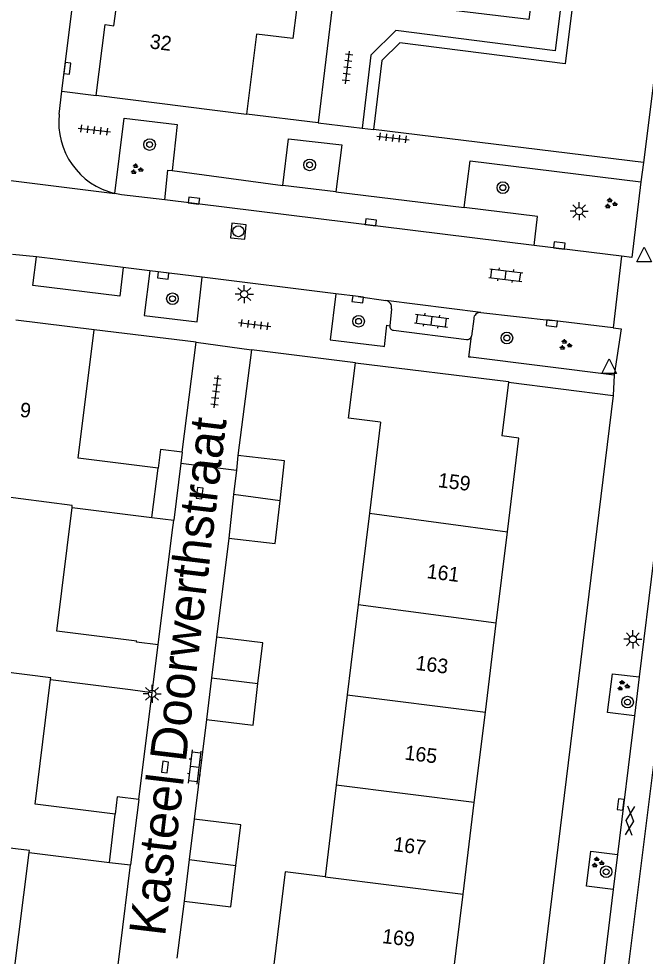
# Model space of a CAD drawing. Extents: x 131000 to 133014, y 396499 to 399001.
# Drawn here: x 131575 to 131618.1, y 396748.5 to 396813.1 of the extents above; entities that cross this region are included whole.
import ezdxf

# ---------------------------------------------------------------- set-up
doc = ezdxf.new("R2010")
doc.units = 0
for name, color, linetype in [('gg-afsc-erfafscheiding', 7, 'Continuous'), ('gg-afsc-muur', 7, 'Continuous'), ('gg-anno-huisnummerreeks BGT', 7, 'Continuous'), ('gg-anno-openbare ruimte label', 7, 'Continuous'), ('gg-bbg-bijgebouw', 7, 'Continuous'), ('gg-bbg-gedigitaliseerde bebouwing', 7, 'Continuous'), ('gg-bbg-hoofdgebouw', 7, 'Continuous'), ('gg-bbg-tussenscheiding', 7, 'Continuous'), ('gg-knt-verharding', 7, 'Continuous'), ('gg-knt-verharding nz', 7, 'Continuous'), ('gt-grn-groengrens', 7, 'Continuous'), ('gt-grn-weggrens', 7, 'Continuous'), ('gt-symb-boom', 7, 'Continuous'), ('gt-symb-gesloten verharding', 7, 'Continuous'), ('gt-symb-groenvak', 7, 'Continuous'), ('gt-symb-klinker verharding', 7, 'Continuous'), ('gt-symb-kolk', 7, 'Continuous'), ('gt-symb-lichtmast', 7, 'Continuous'), ('gt-symb-rioolschacht', 7, 'Continuous'), ('gt-symb-tegel verharding', 7, 'Continuous'), ('gt-symb-waterafsluiter', 7, 'Continuous')]:
    doc.layers.add(name, color=color, linetype=linetype)

# ---------------------------------------------------------------- blocks, each defined once
blk = doc.blocks.new('gt0-BOOM')
at = {"layer": 'gt-symb-boom'}
for radius in [0.4, 0.2]:
    blk.add_circle((0, 0), radius, dxfattribs=at)
blk = doc.blocks.new('gt0-GESVH1')
at = {"layer": 'gt-symb-gesloten verharding'}
for p, q in [((-0.992, -0.261), (0.008, 0.239)), ((0.008, -0.261), (-0.992, 0.239)), ((0.008, 0.239), (1.008, -0.261)), ((1.008, 0.239), (0.008, -0.261))]:
    blk.add_line(p, q, dxfattribs=at)
blk = doc.blocks.new('gt0-LMAST')
at = {"layer": 'gt-symb-lichtmast'}
for p, q in [((-0.182, 0.173), (-0.447, 0.438)), ((-0.005, 0.246), (-0.005, 0.621)), ((0.172, 0.173), (0.437, 0.438)), ((-0.255, -0.004), (-0.63, -0.004)), ((-0.182, -0.181), (-0.447, -0.446)), ((-0.005, -0.254), (-0.005, -0.629)), ((0.437, -0.446), (0.172, -0.181)), ((0.245, -0.004), (0.62, -0.004))]:
    blk.add_line(p, q, dxfattribs=at)
blk.add_circle((-0.005, -0.004), 0.25, dxfattribs=at)
blk = doc.blocks.new('gt0-WAFSL')
at = {"layer": 'gt-symb-waterafsluiter'}
for p, q in [((-0.5, -0.333), (0, 0.667)), ((0, 0.667), (0.5, -0.333)), ((0.5, -0.333), (-0.5, -0.333))]:
    blk.add_line(p, q, dxfattribs=at)
blk = doc.blocks.new('gt0-GRVAK')
at = {"layer": 'gt-symb-groenvak'}
for p, q in [((-0.11, 0.189), (-0.228, 0.24)), ((-0.182, 0.153), (0.088, 0.153)), ((-0.091, 0.211), (-0.156, 0.322)), ((-0.047, 0.214), (-0.047, 0.393)), ((-0.004, 0.211), (0.061, 0.322)), ((0.015, 0.189), (0.133, 0.24)), ((0.262, -0.052), (0.197, 0.059)), ((0.305, -0.049), (0.305, 0.13)), ((0.349, -0.052), (0.414, 0.059)), ((-0.245, -0.228), (-0.363, -0.177)), ((-0.318, -0.264), (-0.047, -0.264)), ((-0.226, -0.206), (-0.291, -0.095)), ((-0.183, -0.203), (-0.183, -0.024)), ((-0.139, -0.206), (-0.074, -0.095)), ((-0.12, -0.228), (-0.002, -0.177)), ((0.243, -0.074), (0.125, -0.023)), ((0.17, -0.11), (0.441, -0.11)), ((0.368, -0.074), (0.486, -0.023))]:
    blk.add_line(p, q, dxfattribs=at)
blk = doc.blocks.new('gt0-KOLK')
at = {"layer": 'gt-symb-kolk'}
blk.add_lwpolyline([(0, 0), (0.375, 0), (0.375, 0.4), (-0.375, 0.4), (-0.375, 0), (0, 0)], dxfattribs=at)
blk = doc.blocks.new('gt0-KL1')
at = {"layer": 'gt-symb-klinker verharding'}
for p, q in [((-1.15, 0.3), (1.15, 0.3)), ((-1, -0.3), (-1, 0.3)), ((-0.5, 0.3), (-0.5, 0.45)), ((0, -0.3), (0, 0.3)), ((0.5, 0.3), (0.5, 0.45)), ((1, -0.3), (1, 0.3)), ((-1.15, -0.3), (1.15, -0.3)), ((-0.5, -0.45), (-0.5, -0.3)), ((0.5, -0.45), (0.5, -0.3))]:
    blk.add_line(p, q, dxfattribs=at)
blk = doc.blocks.new('gt0-TEG1')
at = {"layer": 'gt-symb-tegel verharding'}
for p, q in [((-1.125, 0), (1.125, 0)), ((-0.9, -0.25), (-0.9, 0.25)), ((-0.45, -0.25), (-0.45, 0.25)), ((0, -0.25), (0, 0.25)), ((0.45, -0.25), (0.45, 0.25)), ((0.9, -0.25), (0.9, 0.25))]:
    blk.add_line(p, q, dxfattribs=at)
blk = doc.blocks.new('gt0-RS')
at = {"layer": 'gt-symb-rioolschacht'}
blk.add_lwpolyline([(-0.5, -0.5), (0.5, -0.5), (0.5, 0.5), (-0.5, 0.5)], close=True, dxfattribs=at)
blk.add_circle((0, 0), 0.375, dxfattribs=at)

msp = doc.modelspace()

# ---------------------------------------------------------------- linework, layer by layer
at = {"layer": 'gg-afsc-erfafscheiding'}
for p, q in [((131586.232, 396783.24), (131587.18, 396790.81)), ((131608.709, 396788.057), (131615.93, 396787.15)), ((131615.93, 396787.15), (131609.31, 396733.21)), ((131584.14, 396778.74), (131585.644, 396778.551)), ((131585.539, 396777.717), (131585.644, 396778.551)), ((131584.561, 396769.984), (131585.539, 396777.717)), ((131583.237, 396759.33), (131584.149, 396766.704)), ((131581.22, 396755), (131582.669, 396754.82)), ((131581.947, 396749.041), (131582.669, 396754.82)), ((131581.595, 396746.231), (131581.947, 396749.041))]:
    msp.add_line(p, q, dxfattribs=at)
for points in [[(131586.232, 396783.24), (131584.733, 396783.43), (131584.57, 396782.14)], [(131583.237, 396759.33), (131581.737, 396759.502), (131581.6, 396758.31)]]:
    msp.add_lwpolyline(points, dxfattribs=at)
at = {"layer": 'gg-afsc-muur'}
for p, q in [((131587.18, 396790.81), (131580.17, 396791.67)), ((131591.01, 396790.28), (131590.07, 396783)), ((131598.178, 396789.398), (131591.01, 396790.28)), ((131589.43, 396777.32), (131588.58, 396770.5)), ((131587.9, 396764.83), (131587.06, 396757.98)), ((131586.36, 396752.32), (131585.863, 396748.405))]:
    msp.add_line(p, q, dxfattribs=at)
at = {"layer": 'gg-bbg-bijgebouw'}
for p, q in [((131590.07, 396783), (131589.958, 396782.006)), ((131589.958, 396782.006), (131589.769, 396780.331)), ((131589.769, 396780.331), (131589.43, 396777.32)), ((131588.58, 396770.5), (131588.245, 396767.706)), ((131588.245, 396767.706), (131587.9, 396764.83)), ((131587.06, 396757.98), (131586.715, 396755.189)), ((131586.715, 396755.189), (131586.36, 396752.32))]:
    msp.add_line(p, q, dxfattribs=at)
for points in [[(131592.97, 396779.893), (131593.28, 396782.64), (131590.07, 396783)], [(131589.43, 396777.32), (131592.64, 396776.96), (131592.97, 396779.893)], [(131591.447, 396767.303), (131591.78, 396770.12), (131588.58, 396770.5)], [(131587.9, 396764.83), (131591.11, 396764.45), (131591.447, 396767.303)], [(131589.924, 396754.785), (131590.27, 396757.58), (131587.06, 396757.98)], [(131586.36, 396752.32), (131589.57, 396751.93), (131589.924, 396754.785)]]:
    msp.add_lwpolyline(points, dxfattribs=at)
at = {"layer": 'gg-bbg-gedigitaliseerde bebouwing'}
msp.add_lwpolyline([(131596.068, 396754.012), (131593.318, 396754.349), (131592.537, 396747.977), (131595.287, 396747.64)], dxfattribs=at)
at = {"layer": 'gg-bbg-hoofdgebouw'}
for p, q in [((131591.356, 396812.023), (131590.653, 396806.513)), ((131580.17, 396791.67), (131574.771, 396792.335)), ((131608.709, 396788.057), (131608.258, 396784.354)), ((131599.9, 396785.297), (131599.135, 396779.049)), ((131584.14, 396778.74), (131584.57, 396782.14)), ((131578.64, 396779.43), (131584.14, 396778.74)), ((131599.135, 396779.049), (131598.361, 396772.735)), ((131607.869, 396771.464), (131608.639, 396777.749)), ((131598.361, 396772.735), (131597.601, 396766.53)), ((131607.118, 396765.334), (131607.869, 396771.464)), ((131584.149, 396766.704), (131584.561, 396769.984)), ((131577.16, 396767.58), (131582.67, 396766.89)), ((131582.67, 396766.89), (131584.149, 396766.704)), ((131597.601, 396766.53), (131596.839, 396760.308)), ((131606.356, 396759.113), (131607.118, 396765.334)), ((131596.839, 396760.308), (131596.068, 396754.012)), ((131605.585, 396752.814), (131606.356, 396759.113)), ((131581.22, 396755), (131581.6, 396758.31)), ((131575.68, 396755.69), (131581.22, 396755)), ((131604.805, 396746.444), (131605.585, 396752.814))]:
    msp.add_line(p, q, dxfattribs=at)
for points in [[(131581.52, 396812.58), (131581.666, 396813.765), (131581.12, 396814.155), (131581.421, 396816.596), (131582.044, 396816.832), (131582.051, 396816.882)], [(131594.354, 396815.679), (131593.848, 396811.717), (131591.356, 396812.023)], [(131580.3, 396807.8), (131580.91, 396812.67), (131581.52, 396812.58)], [(131590.653, 396806.513), (131590.65, 396806.493), (131580.3, 396807.8)], [(131584.57, 396782.14), (131579.07, 396782.83), (131580.17, 396791.67)], [(131599.9, 396785.297), (131597.682, 396785.569), (131598.178, 396789.398)], [(131598.178, 396789.398), (131608.716, 396788.113), (131608.709, 396788.057)], [(131608.639, 396777.749), (131609.43, 396784.21), (131608.258, 396784.354)], [(131583.09, 396770.23), (131577.58, 396770.92), (131578.64, 396779.43)], [(131584.561, 396769.984), (131583.082, 396770.17), (131583.09, 396770.23)], [(131581.6, 396758.31), (131576.1, 396759), (131577.16, 396767.58)], [(131580.12, 396746.42), (131574.61, 396747.11), (131575.68, 396755.69)]]:
    msp.add_lwpolyline(points, dxfattribs=at)
at = {"layer": 'gg-bbg-tussenscheiding'}
for p, q in [((131592.97, 396779.893), (131589.769, 396780.331)), ((131599.135, 396779.049), (131608.639, 396777.749)), ((131607.869, 396771.464), (131598.361, 396772.735)), ((131588.245, 396767.706), (131591.447, 396767.303)), ((131597.601, 396766.53), (131607.118, 396765.334)), ((131606.356, 396759.113), (131596.839, 396760.308)), ((131586.715, 396755.189), (131589.924, 396754.785)), ((131596.068, 396754.012), (131605.585, 396752.814))]:
    msp.add_line(p, q, dxfattribs=at)
for points in [[(131578.64, 396779.43), (131578.656, 396779.559), (131573.325, 396780.261)], [(131577.16, 396767.58), (131577.176, 396767.709), (131571.9, 396768.359)], [(131575.68, 396755.69), (131575.696, 396755.819), (131570.474, 396756.442)]]:
    msp.add_lwpolyline(points, dxfattribs=at)
at = {"layer": 'gg-knt-verharding'}
for p, q in [((131577.943, 396808.098), (131585.8, 396872.1)), ((131623.591, 396847.823), (131618.022, 396803.185)), ((131577.746, 396806.497), (131577.943, 396808.098)), ((131595.605, 396805.916), (131590.653, 396806.513)), ((131598.618, 396805.554), (131599.412, 396805.457)), ((131618.022, 396803.185), (131599.412, 396805.457)), ((131585.53, 396802.629), (131593.156, 396801.607)), ((131596.817, 396801.169), (131593.156, 396801.607)), ((131596.817, 396801.169), (131605.647, 396800.084)), ((131576.187, 396796.697), (131574.533, 396796.846)), ((131616.492, 396796.732), (131615.924, 396791.793)), ((131583.989, 396795.723), (131582.151, 396795.95)), ((131587.612, 396795.284), (131583.989, 396795.723)), ((131596.815, 396794.142), (131587.612, 396795.284)), ((131598.346, 396793.953), (131596.815, 396794.142)), ((131598.346, 396793.953), (131600.258, 396793.675)), ((131600.649, 396793.115), (131600.531, 396791.948)), ((131606.807, 396792.862), (131611.718, 396792.304)), ((131606.312, 396792.419), (131606.157, 396791.229)), ((131615.924, 396791.793), (131611.718, 396792.304)), ((131600.776, 396791.635), (131605.814, 396790.992)), ((131615.997, 396788.55), (131606.122, 396789.771)), ((131586.232, 396783.24), (131586.137, 396782.485)), ((131586.137, 396782.485), (131585.644, 396778.551)), ((131586.137, 396782.485), (131589.958, 396782.006)), ((131617.72, 396767.764), (131617.392, 396765.085)), ((131617.392, 396765.085), (131616.221, 396755.536)), ((131583.237, 396759.33), (131582.669, 396754.82)), ((131616.221, 396755.536), (131615.926, 396753.13)), ((131615.926, 396753.13), (131614.536, 396741.787))]:
    msp.add_line(p, q, dxfattribs=at)
for points in [[(131616.114, 396860.081), (131610.108, 396813.036), (131596.655, 396814.654), (131595.605, 396805.916)], [(131623.69, 396848.617), (131616.747, 396849.486), (131611.916, 396810.864), (131600.94, 396812.259), (131599.231, 396810.577), (131598.618, 396805.554)], [(131581.592, 396801.043), (131582.237, 396806.242), (131585.892, 396805.797), (131585.53, 396802.629)], [(131593.156, 396801.607), (131593.545, 396804.819), (131597.219, 396804.392), (131596.817, 396801.169)], [(131605.647, 396800.084), (131606.079, 396803.298), (131617.84, 396801.847)], [(131585.037, 396800.614), (131585.24, 396802.649), (131585.53, 396802.629)], [(131617.84, 396801.847), (131617.203, 396796.643), (131616.492, 396796.732)], [(131585.037, 396800.614), (131582.046, 396800.956), (131581.592, 396801.043)], [(131610.478, 396797.464), (131610.717, 396799.468), (131605.647, 396800.084)], [(131616.492, 396796.732), (131612.188, 396797.269), (131610.478, 396797.464)], [(131582.151, 396795.95), (131581.933, 396793.975), (131575.924, 396794.702), (131576.187, 396796.697)], [(131583.989, 396795.723), (131583.615, 396792.659), (131587.258, 396792.217), (131587.612, 396795.284)], [(131596.815, 396794.142), (131596.424, 396790.967), (131600.052, 396790.527)], [(131600.052, 396790.527), (131600.16, 396790.514), (131600.336, 396791.972), (131600.531, 396791.948)], [(131615.924, 396791.793), (131616.478, 396791.726), (131615.997, 396788.55)], [(131606.122, 396789.771), (131605.975, 396789.789), (131606.157, 396791.229)], [(131620.984, 396783.644), (131619.689, 396783.826), (131617.72, 396767.764)], [(131617.392, 396765.085), (131615.542, 396765.312), (131615.877, 396767.99), (131617.72, 396767.764)], [(131615.926, 396753.13), (131614.093, 396753.355), (131614.376, 396755.762), (131616.221, 396755.536)]]:
    msp.add_lwpolyline(points, dxfattribs=at)
for centre, radius, start, end in [((131582.772, 396805.958), 5.055, 173.87892, 256.50181), ((131600.179, 396793.203), 0.479, 349.39984, 80.44675), ((131606.778, 396792.396), 0.467, 86.46427, 177.1896), ((131600.791, 396791.9), 0.265, 169.45736, 266.6466), ((131605.865, 396791.284), 0.297, 260.00684, 349.27916)]:
    msp.add_arc(centre, radius, start, end, dxfattribs=at)
at = {"layer": 'gg-knt-verharding nz'}
for p, q in [((131610.478, 396797.464), (131585.037, 396800.614)), ((131582.151, 396795.95), (131576.187, 396796.697)), ((131606.807, 396792.862), (131600.258, 396793.675))]:
    msp.add_line(p, q, dxfattribs=at)
msp.add_lwpolyline([(131615.446, 396736.971), (131615.625, 396736.949), (131621.455, 396783.585), (131620.984, 396783.644)], dxfattribs=at)
at = {"layer": 'gt-grn-groengrens'}
msp.add_lwpolyline([(131623.591, 396847.823), (131617.442, 396848.593), (131612.61, 396809.969), (131601.224, 396811.416), (131599.991, 396810.203), (131599.412, 396805.457)], dxfattribs=at)
at = {"layer": 'gt-grn-weggrens'}
for p, q in [((131577.943, 396808.098), (131580.3, 396807.8)), ((131595.605, 396805.916), (131598.618, 396805.554)), ((131566.197, 396802.973), (131581.592, 396801.043)), ((131618.022, 396803.185), (131617.84, 396801.847)), ((131587.18, 396790.81), (131591.01, 396790.28)), ((131615.997, 396788.55), (131615.93, 396787.15))]:
    msp.add_line(p, q, dxfattribs=at)

# ---------------------------------------------------------------- block references
at = {"layer": 'gt-symb-boom'}
for p in [(131583.983, 396804.414), (131595.01, 396803.016), (131608.325, 396801.449), (131585.555, 396793.805), (131598.385, 396792.249), (131608.601, 396791.099), (131616.915, 396766.035), (131615.441, 396754.353)]:
    msp.add_blockref('gt0-BOOM', p, dxfattribs=at)
at = {"layer": 'gt-symb-gesloten verharding', "rotation": -94.99208116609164}
msp.add_blockref('gt0-GESVH1', (131617.087, 396757.874), dxfattribs=at)
at = {"layer": 'gt-symb-groenvak'}
for p in [(131583.07, 396802.714), (131615.745, 396800.352), (131612.619, 396790.619), (131616.599, 396767.156), (131614.841, 396754.988)]:
    msp.add_blockref('gt0-GRVAK', p, dxfattribs=at)
at = {"layer": 'gt-symb-klinker verharding'}
for p, rotation in [((131608.525, 396795.422), -7.125016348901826), ((131603.414, 396792.291), -7.530253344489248), ((131587.095, 396761.563), 82.8749836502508)]:
    msp.add_blockref('gt0-KL1', p, dxfattribs=dict(at, rotation=rotation))
at = {"layer": 'gt-symb-kolk'}
for p, rotation in [((131578.115, 396809.684), -96.54909157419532), ((131587.012, 396800.361), -7.004259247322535), ((131599.199, 396798.861), -7.05494817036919), ((131612.188, 396797.269), -7.125016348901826), ((131584.945, 396795.6), 173.22321717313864), ((131598.346, 396793.953), 172.9957407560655), ((131611.718, 396792.304), 173.05258934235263), ((131587.625, 396780.389), 82.8749836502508), ((131585.239, 396761.536), 82.8749836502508), ((131616.636, 396758.957), 82.93185994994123)]:
    msp.add_blockref('gt0-KOLK', p, dxfattribs=dict(at, rotation=rotation))
at = {"layer": 'gt-symb-lichtmast'}
for p in [(131613.589, 396799.834), (131590.509, 396794.122), (131617.285, 396770.36), (131584.157, 396766.61)]:
    msp.add_blockref('gt0-LMAST', p, dxfattribs=at)
at = {"layer": 'gt-symb-rioolschacht', "rotation": -5.8530913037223}
msp.add_blockref('gt0-RS', (131590.096, 396798.448), dxfattribs=at)
at = {"layer": 'gt-symb-tegel verharding'}
for p, rotation in [((131597.62, 396809.719), 82.70443985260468), ((131580.172, 396805.412), -6.662963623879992), ((131600.753, 396804.868), -6.087008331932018), ((131591.224, 396792.02), -7.004259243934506), ((131588.561, 396787.403), 82.9318599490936)]:
    msp.add_blockref('gt0-TEG1', p, dxfattribs=dict(at, rotation=rotation))
at = {"layer": 'gt-symb-waterafsluiter'}
for p in [(131618.054, 396796.674), (131615.649, 396788.996)]:
    msp.add_blockref('gt0-WAFSL', p, dxfattribs=at)

# ---------------------------------------------------------------- texts
at = {"layer": 'gg-anno-huisnummerreeks BGT'}
for s, rotation, p in [('32', 352.9, (131583.954, 396811.042)), ('9', 352.9, (131575.003, 396785.684)), ('159', 353, (131603.813, 396780.837)), ('161', 353, (131603.045, 396774.57)), ('163', 353, (131602.272, 396768.257)), ('165', 353, (131601.515, 396762.081)), ('167', 353.1, (131600.745, 396755.779)), ('169', 353, (131599.969, 396749.45))]:
    msp.add_text(s, height=1, rotation=rotation, dxfattribs=at).set_placement(p)
at = {"layer": 'gg-anno-openbare ruimte label'}
msp.add_text('Kasteel Doorwerthstraat', height=2.5, rotation=83.2, dxfattribs=at).set_placement((131585.041, 396749.856))

doc.saveas('drawing.dxf')
